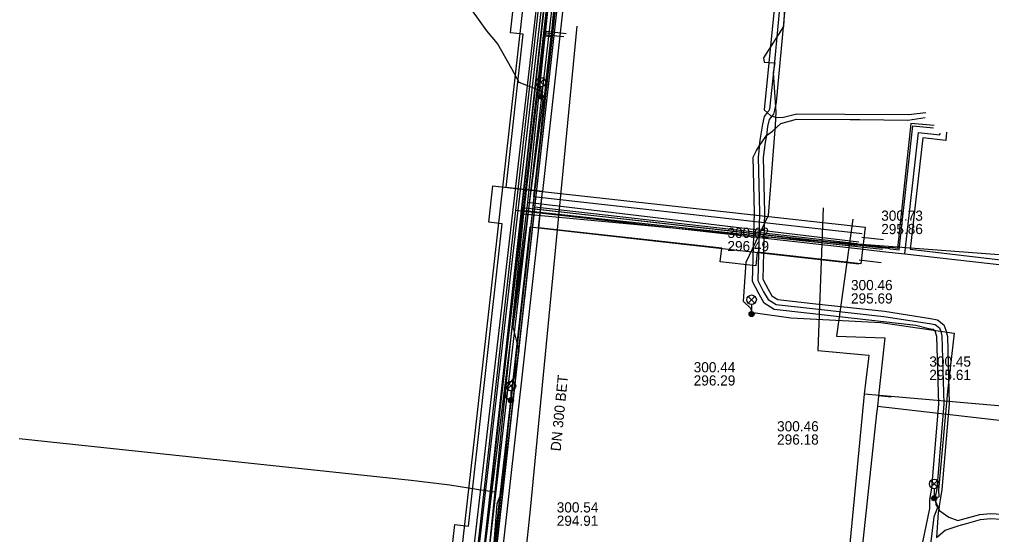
# Model space of a CAD drawing. Extents: x -595540 to -593988, y -1160850 to -1159202.
# Drawn here: x -594370.6 to -594294.2, y -1159689.5 to -1159649 of the extents above; entities that cross this region are included whole.
import ezdxf

# ---------------------------------------------------------------- set-up
doc = ezdxf.new("R2010")
doc.units = 0
for name, color, linetype in [('BVK-DESTOVA_popisy', 7, 'Continuous'), ('BVK-DESTOVA_trasa sítě', 7, 'Continuous'), ('BVK-SPLASKOVA_popisy', 7, 'Continuous'), ('BVK-SPLASKOVA_trasa sítě', 7, 'Continuous'), ('BVK-VODOVOD_trasa sítě', 7, 'Continuous'), ('BVK-VODOVOD_trasa zrušené sítě', 7, 'Continuous'), ('CETIN_kabel podzemní', 7, 'Continuous'), ('DESTOVA-NEPROVOZOVANA_popisy', 7, 'Continuous'), ('DESTOVA_trasa neprovozované sítě', 7, 'Continuous'), ('DSP-NN-TEPLARNY_kabel', 7, 'Continuous'), ('EON-NN_kabel', 7, 'Continuous'), ('EON-VN_kabel', 7, 'Continuous'), ('PODA_kabel optický', 7, 'Continuous'), ('QUANTCOM_kabel v kolektoru_kabelovodu', 7, 'Continuous'), ('SPLASKOVA_neprovozovaná  trasa sítě', 7, 'Continuous'), ('SPLASKOVA_popisy neprovozované sítě', 7, 'Continuous'), ('TEPLARNY-ELEKTRO_kabel', 7, 'Continuous'), ('TEPLARNY-HORKOVODY_trasa sítě', 7, 'Continuous'), ('TEPLARNY-HORKOVODY_trasa sítě obvodem', 7, 'Continuous'), ('TEPLARNY-TEPLOVODY_trasa sítě', 7, 'Continuous'), ('TSB_kabel VO', 7, 'Continuous'), ('TSB_kolektor', 7, 'Continuous'), ('TSB_lampy VO', 7, 'Continuous')]:
    doc.layers.add(name, color=color, linetype=linetype)

msp = doc.modelspace()

# ---------------------------------------------------------------- linework, layer by layer
at = {"layer": 'BVK-DESTOVA_popisy'}
msp.add_line((-594299.139, -1159676.431), (-594299.139, -1159676.431), dxfattribs=at)
at = {"layer": 'BVK-DESTOVA_trasa sítě'}
msp.add_lwpolyline([(-594302.63, -1159674.03), (-594302.684, -1159674.523), (-594303.131, -1159678.598), (-594303.223, -1159679.432), (-594303.283, -1159679.99), (-594304.575, -1159691.981), (-594306.16, -1159706.695), (-594306.161, -1159706.701), (-594306.46, -1159709.61)], dxfattribs=at)
at = {"layer": 'BVK-SPLASKOVA_popisy'}
msp.add_line((-594311.102, -1159680.596), (-594311.102, -1159680.596), dxfattribs=at)
at = {"layer": 'BVK-SPLASKOVA_trasa sítě'}
msp.add_lwpolyline([(-594303.9, -1159675.4), (-594303.93, -1159675.669), (-594304.122, -1159677.379), (-594304.246, -1159678.48), (-594306.827, -1159705.248), (-594306.911, -1159706.122), (-594307.18, -1159708.77)], dxfattribs=at)
at = {"layer": 'BVK-VODOVOD_trasa sítě'}
for points in [[(-594333.25, -1159690.56), (-594332.61, -1159684.64), (-594331.97, -1159678.68), (-594331.29, -1159672.74), (-594330.6, -1159666.79), (-594329.96, -1159660.85), (-594329.79, -1159659.31), (-594329.19, -1159653.34), (-594328.856, -1159650.389), (-594328.84, -1159650.25), (-594328.57, -1159647.53), (-594328.26, -1159644.21), (-594327.59, -1159638.29), (-594326.96, -1159632.37), (-594326.73, -1159630.35), (-594326.04, -1159624.4), (-594325.86, -1159623.01), (-594325.7, -1159621.78), (-594325.45, -1159619.87), (-594325.406, -1159619.515), (-594325.01, -1159616.41), (-594324.85, -1159615.22), (-594324.17, -1159609.01), (-594323.49, -1159603.21)], [(-594328.856, -1159650.389), (-594329.408, -1159650.324), (-594329.39, -1159650.187), (-594329.22, -1159650.21), (-594327.87, -1159650.36)]]:
    msp.add_lwpolyline(points, dxfattribs=at)
at = {"layer": 'BVK-VODOVOD_trasa zrušené sítě'}
for points in [[(-594347.629, -1159819.215), (-594346.1, -1159803.89), (-594345.04, -1159794.61), (-594342.76, -1159774.51), (-594340.19, -1159751.45), (-594338.17, -1159733.81), (-594334.56, -1159701.77), (-594329.85, -1159660.08), (-594328.73, -1159650.15), (-594326.58, -1159630.34), (-594325.87, -1159618.82), (-594325.758, -1159617.948), (-594323.09, -1159600.08), (-594317.76, -1159552.89), (-594316.59, -1159542.87), (-594314.69, -1159525.89), (-594314.19, -1159521.43), (-594261.93, -1159527.3), (-594216.01, -1159532.5)], [(-594328.73, -1159650.15), (-594328.98, -1159650.126), (-594329.237, -1159650.098), (-594329.216, -1159649.938), (-594327.68, -1159650.105)]]:
    msp.add_lwpolyline(points, dxfattribs=at)
at = {"layer": 'CETIN_kabel podzemní'}
for points in [[(-594341.89, -1159632.35), (-594341.73, -1159630.89), (-594327.4, -1159632.68), (-594331.03, -1159664.3)], [(-594331.03, -1159664.3), (-594333.28, -1159686.16)], [(-594331.03, -1159664.3), (-594310.37, -1159666.24)], [(-594310.37, -1159666.24), (-594293.64, -1159667.497)], [(-594370.66, -1159681.96), (-594339.87, -1159685.24), (-594336.82, -1159685.59), (-594334.54, -1159685.96)], [(-594334.54, -1159685.96), (-594333.28, -1159686.16)], [(-594333.28, -1159686.16), (-594333.88, -1159692.02)]]:
    msp.add_lwpolyline(points, dxfattribs=at)
at = {"layer": 'DESTOVA-NEPROVOZOVANA_popisy'}
for p, q in [((-594302.918, -1159665.887), (-594302.918, -1159665.887)), ((-594305.294, -1159671.343), (-594305.294, -1159671.343)), ((-594328.419, -1159688.82), (-594328.419, -1159688.82))]:
    msp.add_line(p, q, dxfattribs=at)
at = {"layer": 'DESTOVA_trasa neprovozované sítě'}
for p, q in [((-594326.83, -1159649.55), (-594330.51, -1159687.54)), ((-594305.14, -1159664.72), (-594306.43, -1159673.91)), ((-594306.43, -1159673.91), (-594302.63, -1159674.03)), ((-594302.137, -1159678.707), (-594303.131, -1159678.598)), ((-594284.002, -1159681.642), (-594303.223, -1159679.432)), ((-594330.51, -1159687.54), (-594332.926, -1159710.798))]:
    msp.add_line(p, q, dxfattribs=at)
at = {"layer": 'DSP-NN-TEPLARNY_kabel'}
msp.add_lwpolyline([(-594351.131, -1159800.414), (-594346.001, -1159801.029), (-594338.675, -1159739.632), (-594345.151, -1159738.897), (-594344.967, -1159737.331), (-594338.491, -1159738.055), (-594328.306, -1159647.508), (-594332.48, -1159647.023), (-594332.307, -1159645.441), (-594328.14, -1159645.926), (-594322.233, -1159593.421), (-594326.443, -1159592.916), (-594326.275, -1159591.32), (-594322.047, -1159591.823), (-594314.168, -1159521.714), (-594259.932, -1159527.844), (-594259.473, -1159523.419), (-594257.682, -1159523.645), (-594258.077, -1159528.038), (-594214.663, -1159532.983), (-594212.767, -1159514.246), (-594218.201, -1159513.533)], dxfattribs=at)
at = {"layer": 'EON-NN_kabel'}
for points in [[(-594310.244, -1159640.645), (-594310.884, -1159640.609), (-594311.039, -1159641.105), (-594310.989, -1159641.71), (-594310.991, -1159644.752), (-594312.107, -1159656.119), (-594311.87, -1159656.336), (-594311.581, -1159656.6), (-594311.51, -1159656.62), (-594311.116, -1159656.729), (-594310.586, -1159656.692), (-594309.562, -1159656.431), (-594305.773, -1159656.465), (-594300.776, -1159656.482), (-594299.403, -1159656.317)], [(-594310.591, -1159644.771), (-594311.359, -1159652.903), (-594311.702, -1159656.07), (-594311.763, -1159656.206), (-594311.87, -1159656.336), (-594312.115, -1159656.634), (-594312.257, -1159657.234), (-594312.467, -1159658.51), (-594312.498, -1159658.985), (-594312.524, -1159659.379), (-594312.585, -1159659.849), (-594312.482, -1159664.185), (-594312.622, -1159669.529), (-594312.166, -1159670.418), (-594311.812, -1159671.024), (-594311.185, -1159671.419), (-594308.093, -1159671.757), (-594302.714, -1159672.354), (-594299.119, -1159672.927), (-594298.667, -1159672.995), (-594298.336, -1159673.268), (-594298.229, -1159673.548), (-594298.146, -1159673.888), (-594297.986, -1159679.231), (-594298.547, -1159685.916), (-594298.677, -1159686.544), (-594298.624, -1159687.176), (-594298.404, -1159687.497), (-594298.305, -1159687.641), (-594297.601, -1159688.136), (-594296.902, -1159688.4), (-594296.318, -1159688.251), (-594295.182, -1159687.918), (-594294.327, -1159687.847), (-594293.444, -1159687.902)], [(-594310.191, -1159644.79), (-594311.181, -1159655.525), (-594311.306, -1159656.132), (-594311.373, -1159656.466), (-594311.51, -1159656.619), (-594311.51, -1159656.62), (-594311.73, -1159656.884), (-594311.864, -1159657.422), (-594311.937, -1159658.127), (-594312.041, -1159658.662), (-594312.184, -1159659.87), (-594312.082, -1159664.185), (-594312.219, -1159669.437), (-594311.815, -1159670.226), (-594311.516, -1159670.738), (-594311.05, -1159671.031), (-594308.049, -1159671.359), (-594302.66, -1159671.957), (-594299.058, -1159672.532), (-594298.498, -1159672.616), (-594298, -1159673.025), (-594297.846, -1159673.429), (-594297.718, -1159673.93), (-594297.587, -1159679.242), (-594298.15, -1159685.958), (-594298.262, -1159686.613), (-594298.346, -1159687.1), (-594298.404, -1159687.497), (-594298.443, -1159687.767), (-594298.577, -1159689.737)], [(-594299.776, -1159690.743), (-594299.092, -1159687.456), (-594299.093, -1159686.741), (-594298.944, -1159685.859), (-594298.387, -1159679.22), (-594298.545, -1159673.942), (-594298.672, -1159673.509), (-594298.836, -1159673.374), (-594299.18, -1159673.322), (-594300.19, -1159673.082), (-594306.435, -1159672.369), (-594311.32, -1159671.807), (-594312.108, -1159671.31), (-594312.517, -1159670.61), (-594313.025, -1159669.621), (-594312.882, -1159664.185), (-594312.986, -1159659.828), (-594312.707, -1159659.326), (-594312.498, -1159658.985), (-594312.278, -1159658.625), (-594311.937, -1159658.127), (-594311.471, -1159657.799), (-594310.805, -1159657.185), (-594309.585, -1159656.854), (-594305.372, -1159656.882), (-594304.607, -1159656.878), (-594300.818, -1159656.921), (-594299.457, -1159656.717)], [(-594298.577, -1159689.737), (-594297.884, -1159689.158), (-594296.802, -1159688.788), (-594296.212, -1159688.637), (-594295.108, -1159688.314), (-594294.323, -1159688.249), (-594293.458, -1159688.302), (-594292.086, -1159688.316), (-594291.437, -1159688.409), (-594290.187, -1159688.681), (-594289.13, -1159688.904), (-594287.594, -1159688.931), (-594285.122, -1159688.972), (-594284.483, -1159688.943), (-594283.115, -1159688.627), (-594282.553, -1159688.109), (-594281.682, -1159686.784), (-594280.805, -1159685.929)]]:
    msp.add_lwpolyline(points, dxfattribs=at)
at = {"layer": 'EON-VN_kabel'}
for points in [[(-594210.956, -1159480.374), (-594210.243, -1159483.693), (-594215.579, -1159532.048), (-594215.623, -1159532.445), (-594215.667, -1159532.843), (-594215.711, -1159533.242), (-594314.268, -1159522.512), (-594336.861, -1159717.757), (-594334.759, -1159718.001)], [(-594430.019, -1159808.018), (-594430.296, -1159810.807), (-594349.761, -1159818.806), (-594349.363, -1159818.846), (-594314.972, -1159521.631), (-594295.124, -1159523.792), (-594294.726, -1159523.835), (-594215.623, -1159532.445), (-594215.225, -1159532.489), (-594213.34, -1159532.694)], [(-594364.67, -1159928.266), (-594362.747, -1159928.496), (-594362.35, -1159928.543), (-594361.952, -1159928.591), (-594352.49, -1159849.35), (-594314.62, -1159522.072), (-594295.167, -1159524.19), (-594295.124, -1159523.792), (-594295.08, -1159523.394), (-594294.856, -1159521.337)], [(-594360.75, -1159905.026), (-594359.955, -1159905.12), (-594353.291, -1159849.312), (-594349.807, -1159819.204), (-594349.761, -1159818.806), (-594328.383, -1159634.042), (-594373.022, -1159629.036)]]:
    msp.add_lwpolyline(points, dxfattribs=at)
at = {"layer": 'PODA_kabel optický'}
for points in [[(-594331.182, -1159664.009), (-594323.906, -1159598.267)], [(-594340.445, -1159747.79), (-594331.182, -1159664.009)], [(-594331.182, -1159664.009), (-594302.81, -1159667.075)]]:
    msp.add_lwpolyline(points, dxfattribs=at)
at = {"layer": 'QUANTCOM_kabel v kolektoru_kabelovodu'}
msp.add_line((-594331.122, -1159663.806), (-594302.707, -1159666.967), dxfattribs=at)
for points in [[(-594331.122, -1159663.806), (-594315.174, -1159520.461), (-594215.787, -1159531.518), (-594210.683, -1159485.641), (-594236.722, -1159482.744)], [(-594331.122, -1159663.806), (-594353.238, -1159862.58)]]:
    msp.add_lwpolyline(points, dxfattribs=at)
at = {"layer": 'SPLASKOVA_neprovozovaná  trasa sítě'}
for p, q in [((-594307.47, -1159663.81), (-594307.89, -1159675.03)), ((-594307.89, -1159675.03), (-594303.9, -1159675.4)), ((-594284.47, -1159680.18), (-594304.246, -1159678.48))]:
    msp.add_line(p, q, dxfattribs=at)
at = {"layer": 'SPLASKOVA_popisy neprovozované sítě'}
for p, q in [((-594315.005, -1159665.388), (-594315.005, -1159665.388)), ((-594317.655, -1159675.952), (-594317.655, -1159675.952))]:
    msp.add_line(p, q, dxfattribs=at)
at = {"layer": 'TEPLARNY-ELEKTRO_kabel'}
for points in [[(-594298.771, -1159657.362), (-594300.601, -1159657.179), (-594301.642, -1159667.012), (-594302.213, -1159666.947), (-594302.383, -1159666.963), (-594304.746, -1159666.698), (-594304.805, -1159666.653), (-594330.131, -1159663.782), (-594328.306, -1159647.508), (-594332.48, -1159647.023), (-594332.307, -1159645.441), (-594328.14, -1159645.926), (-594326.356, -1159631.461), (-594358.949, -1159627.77), (-594359.234, -1159630.326), (-594360.231, -1159637.539)], [(-594371.862, -1159690.203), (-594371.96, -1159690.998), (-594341.407, -1159694.375), (-594341.594, -1159696.202), (-594333.86, -1159697.079), (-594330.147, -1159663.902), (-594304.833, -1159666.75), (-594304.749, -1159666.719), (-594302.384, -1159666.981), (-594302.223, -1159667.044), (-594301.496, -1159667.126), (-594300.434, -1159657.374), (-594298.814, -1159657.538)], [(-594297.784, -1159657.869), (-594297.841, -1159658.524), (-594299.636, -1159658.311), (-594300.641, -1159667.084), (-594291.975, -1159668.088), (-594291.418, -1159663.259), (-594265.956, -1159666.09), (-594267.613, -1159680.938), (-594270.325, -1159680.619), (-594270.676, -1159683.449), (-594278.222, -1159682.629), (-594278.113, -1159681.719), (-594279.961, -1159681.527)]]:
    msp.add_lwpolyline(points, dxfattribs=at)
at = {"layer": 'TEPLARNY-HORKOVODY_trasa sítě'}
for p, q in [((-594331.632, -1159664), (-594329.592, -1159645.872)), ((-594333.619, -1159681.667), (-594331.632, -1159664)), ((-594331.632, -1159664), (-594304.551, -1159667.049)), ((-594304.551, -1159667.049), (-594302.829, -1159667.244)), ((-594302.829, -1159667.244), (-594301.066, -1159667.445)), ((-594335.404, -1159697.538), (-594333.619, -1159681.667))]:
    msp.add_line(p, q, dxfattribs=at)
for points in [[(-594301.066, -1159667.445), (-594299.993, -1159657.905), (-594298.304, -1159658.095), (-594298.287, -1159657.946)], [(-594301.066, -1159667.445), (-594291.576, -1159668.513), (-594291.034, -1159663.693), (-594265.594, -1159666.556), (-594267.26, -1159681.362), (-594270.043, -1159681.049), (-594270.356, -1159683.832), (-594278.646, -1159682.899)]]:
    msp.add_lwpolyline(points, dxfattribs=at)
at = {"layer": 'TEPLARNY-HORKOVODY_trasa sítě obvodem'}
for p, q in [((-594328.21, -1159644.769), (-594330.255, -1159662.948)), ((-594330.974, -1159646.974), (-594332.874, -1159663.861)), ((-594304.416, -1159665.857), (-594330.255, -1159662.948)), ((-594332.874, -1159663.861), (-594334.861, -1159681.527)), ((-594330.524, -1159665.333), (-594332.377, -1159681.807)), ((-594304.685, -1159668.242), (-594330.524, -1159665.333)), ((-594302.728, -1159666.35), (-594304.449, -1159666.155)), ((-594302.931, -1159668.139), (-594304.652, -1159667.943)), ((-594334.861, -1159681.527), (-594336.534, -1159696.395)), ((-594332.377, -1159681.807), (-594334.162, -1159697.678))]:
    msp.add_line(p, q, dxfattribs=at)
at = {"layer": 'TEPLARNY-TEPLOVODY_trasa sítě'}
msp.add_line((-594330.704, -1159663.367), (-594304.676, -1159666.493), dxfattribs=at)
for points in [[(-594327.534, -1159632.972), (-594328.424, -1159641.704), (-594331.902, -1159641.315), (-594332.385, -1159645.667), (-594328.902, -1159646.074), (-594330.704, -1159663.367)], [(-594330.704, -1159663.367), (-594333.672, -1159687.303), (-594335.05, -1159698.411), (-594338.119, -1159698.026)]]:
    msp.add_lwpolyline(points, dxfattribs=at)
at = {"layer": 'TSB_kabel VO'}
for points in [[(-594310.34, -1159644.79), (-594310.6, -1159649.57), (-594312.18, -1159652.03), (-594312.11, -1159652.37), (-594311.27, -1159652.41), (-594311.4, -1159653.17), (-594311.2, -1159656.31), (-594311.25, -1159657.31), (-594311.79, -1159664.42), (-594313.55, -1159668.13), (-594313.76, -1159671.16), (-594313.169, -1159671.731), (-594313.106, -1159672.172), (-594312.81, -1159672.08), (-594310.01, -1159672.46), (-594302.96, -1159672.83), (-594297.18, -1159673.685), (-594297.7, -1159678.25), (-594298.41, -1159686.03), (-594298.4, -1159686.56), (-594298.759, -1159686.653), (-594298.48, -1159687.33), (-594298.79, -1159688.12), (-594299.75, -1159696.06)], [(-594333.34, -1159690.17), (-594333.1, -1159687.09), (-594332.67, -1159685.97), (-594332.16, -1159680.37), (-594332.02, -1159678.95), (-594332.43, -1159678.76), (-594332.42, -1159678), (-594331.75, -1159677.15), (-594331.36, -1159675.07), (-594331.85, -1159673.18), (-594329.48, -1159655.35), (-594329.66, -1159655.07), (-594329.49, -1159654.7), (-594331.38, -1159653.97), (-594331.95, -1159652.9), (-594333.08, -1159650.89), (-594333.92, -1159649.9), (-594335.68, -1159647.38)]]:
    msp.add_lwpolyline(points, dxfattribs=at)
at = {"layer": 'TSB_kolektor'}
for points in [[(-594332.394, -1159662.216), (-594331.054, -1159650.171), (-594332.062, -1159650.06), (-594331.746, -1159647.198), (-594331.388, -1159647.237), (-594331.342, -1159646.82), (-594334.861, -1159646.432), (-594334.183, -1159640.289), (-594330.665, -1159640.677), (-594330.619, -1159640.259), (-594330.977, -1159640.22), (-594330.661, -1159637.357), (-594329.641, -1159637.47), (-594329.226, -1159633.741), (-594326.364, -1159634.06), (-594329.532, -1159662.534)], [(-594329.567, -1159662.532), (-594329.85, -1159665.396), (-594333.324, -1159696.615), (-594336.186, -1159696.294), (-594335.666, -1159691.623), (-594336.74, -1159691.503), (-594336.429, -1159688.72), (-594335.356, -1159688.84), (-594332.713, -1159665.078), (-594333.766, -1159664.961), (-594333.448, -1159662.098)], [(-594329.532, -1159662.534), (-594304.192, -1159665.353), (-594304.511, -1159668.216), (-594312.662, -1159667.309), (-594312.783, -1159668.383), (-594315.565, -1159668.072), (-594315.445, -1159666.999), (-594329.85, -1159665.396)]]:
    msp.add_lwpolyline(points, close=True, dxfattribs=at)
at = {"layer": 'TSB_lampy VO'}
for p, q in [((-594329.925, -1159654.21), (-594329.395, -1159653.68)), ((-594329.925, -1159653.68), (-594329.395, -1159654.21)), ((-594329.925, -1159654.21), (-594329.395, -1159653.68)), ((-594329.925, -1159653.68), (-594329.395, -1159654.21)), ((-594329.66, -1159654.32), (-594329.66, -1159655.07)), ((-594329.66, -1159654.32), (-594329.66, -1159655.07)), ((-594313.371, -1159671.312), (-594312.841, -1159670.782)), ((-594313.371, -1159670.782), (-594312.841, -1159671.312)), ((-594313.371, -1159671.312), (-594312.841, -1159670.782)), ((-594313.371, -1159670.782), (-594312.841, -1159671.312)), ((-594313.106, -1159671.422), (-594313.106, -1159672.172)), ((-594313.106, -1159671.422), (-594313.106, -1159672.172)), ((-594332.285, -1159678.09), (-594331.755, -1159677.56)), ((-594332.285, -1159677.56), (-594331.755, -1159678.09)), ((-594332.285, -1159678.09), (-594331.755, -1159677.56)), ((-594332.285, -1159677.56), (-594331.755, -1159678.09)), ((-594332.02, -1159678.2), (-594332.02, -1159678.95)), ((-594332.02, -1159678.2), (-594332.02, -1159678.95)), ((-594299.024, -1159685.793), (-594298.494, -1159685.263)), ((-594299.024, -1159685.263), (-594298.494, -1159685.793)), ((-594299.024, -1159685.793), (-594298.494, -1159685.263)), ((-594299.024, -1159685.263), (-594298.494, -1159685.793)), ((-594298.759, -1159685.903), (-594298.759, -1159686.653)), ((-594298.759, -1159685.903), (-594298.759, -1159686.653))]:
    msp.add_line(p, q, dxfattribs=at)
for centre, radius in [((-594329.66, -1159653.945), 0.375), ((-594329.66, -1159653.945), 0.375), ((-594329.66, -1159655.07), 0.2), ((-594329.66, -1159655.07), 0.2), ((-594329.66, -1159655.07), 0.145), ((-594329.66, -1159655.07), 0.145), ((-594329.66, -1159655.07), 0.0876), ((-594329.66, -1159655.07), 0.0876), ((-594313.106, -1159671.047), 0.375), ((-594313.106, -1159671.047), 0.375), ((-594313.106, -1159672.172), 0.2), ((-594313.106, -1159672.172), 0.2), ((-594313.106, -1159672.172), 0.145), ((-594313.106, -1159672.172), 0.145), ((-594313.106, -1159672.172), 0.0876), ((-594313.106, -1159672.172), 0.0876), ((-594332.02, -1159677.825), 0.375), ((-594332.02, -1159677.825), 0.375), ((-594332.02, -1159678.95), 0.2), ((-594332.02, -1159678.95), 0.2), ((-594332.02, -1159678.95), 0.145), ((-594332.02, -1159678.95), 0.145), ((-594332.02, -1159678.95), 0.0876), ((-594332.02, -1159678.95), 0.0876), ((-594298.759, -1159685.528), 0.375), ((-594298.759, -1159685.528), 0.375), ((-594298.759, -1159686.653), 0.2), ((-594298.759, -1159686.653), 0.2), ((-594298.759, -1159686.653), 0.145), ((-594298.759, -1159686.653), 0.145), ((-594298.759, -1159686.653), 0.0876), ((-594298.759, -1159686.653), 0.0876)]:
    msp.add_circle(centre, radius, dxfattribs=at)

# ---------------------------------------------------------------- texts
at = {"layer": 'BVK-DESTOVA_popisy'}
for s, p in [('300.45', (-594299.139, -1159676.306)), ('295.61', (-594299.139, -1159677.356))]:
    msp.add_text(s, height=0.8, dxfattribs=at).set_placement(p)
at = {"layer": 'BVK-SPLASKOVA_popisy'}
for s, p in [('300.46', (-594311.102, -1159681.396)), ('296.18', (-594311.102, -1159682.436))]:
    msp.add_text(s, height=0.8, dxfattribs=at).set_placement(p)
at = {"layer": 'DESTOVA-NEPROVOZOVANA_popisy'}
for s, p in [('300.73', (-594302.918, -1159664.837)), ('295.86', (-594302.918, -1159665.887)), ('300.46', (-594305.294, -1159670.293)), ('295.69', (-594305.294, -1159671.343)), ('300.54', (-594328.419, -1159687.77)), ('294.91', (-594328.419, -1159688.82))]:
    msp.add_text(s, height=0.8, dxfattribs=at).set_placement(p)
msp.add_text('DN 300 BET', height=0.8, rotation=84.45398, dxfattribs=at).set_placement((-594328.114, -1159682.982))
at = {"layer": 'SPLASKOVA_popisy neprovozované sítě'}
for s, p in [('300.62', (-594315.005, -1159666.188)), ('296.49', (-594315.005, -1159667.228)), ('300.44', (-594317.655, -1159676.752)), ('296.29', (-594317.655, -1159677.792))]:
    msp.add_text(s, height=0.8, dxfattribs=at).set_placement(p)

doc.saveas('drawing.dxf')
